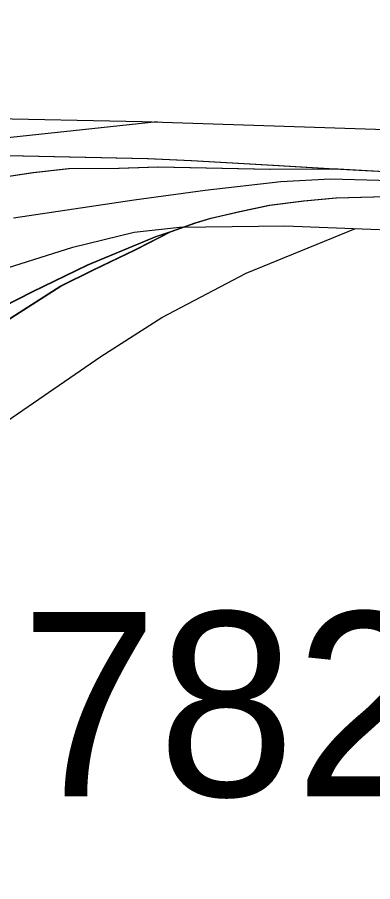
# Model space of a CAD drawing. Extents: x -132.8 to -73.3, y -60 to -26.
# Drawn here: x -107.865 to -107.653, y -33.687 to -33.171 of the extents above; entities that cross this region are included whole.
import ezdxf

# ---------------------------------------------------------------- set-up
doc = ezdxf.new("R2010")
doc.units = 0
for name, color, linetype in [('tdCoDivCarto', 7, 'Continuous'), ('tdCoInt', 7, 'Continuous'), ('tdCoIntCL', 7, 'Continuous'), ('tdCoIntRamp', 7, 'Continuous'), ('tdCoIntRte', 7, 'Continuous'), ('tdCoPrimary', 7, 'Continuous'), ('tdCoStrucPriMaintName', 7, 'Continuous')]:
    doc.layers.add(name, color=color, linetype=linetype)

msp = doc.modelspace()

# ---------------------------------------------------------------- linework, layer by layer
at = {"layer": 'tdCoDivCarto'}
for p, q in [((-107.78722, -33.25521), (-107.87077, -33.25337)), ((-107.76121, -33.25636), (-107.78722, -33.25521)), ((-107.71241, -33.25912), (-107.76121, -33.25636)), ((-107.67585, -33.26126), (-107.71241, -33.25912)), ((-107.85548, -33.26356), (-107.86876, -33.26557)), ((-107.83428, -33.26109), (-107.85548, -33.26356)), ((-107.80444, -33.26084), (-107.83428, -33.26109)), ((-107.78693, -33.26029), (-107.80444, -33.26084)), ((-107.78101, -33.2601), (-107.78693, -33.26029)), ((-107.71412, -33.26143), (-107.78101, -33.2601)), ((-107.67585, -33.26126), (-107.71412, -33.26143)), ((-107.67383, -33.26138), (-107.67585, -33.26126)), ((-107.67383, -33.26138), (-107.67585, -33.26126)), ((-107.64958, -33.2628), (-107.67383, -33.26138)), ((-107.71454, -33.28287), (-107.69407, -33.28016)), ((-107.69407, -33.28016), (-107.67483, -33.27844)), ((-107.67483, -33.27844), (-107.64499, -33.2777)), ((-107.73229, -33.28657), (-107.71454, -33.28287)), ((-107.75875, -33.29346), (-107.74949, -33.2905)), ((-107.74949, -33.2905), (-107.73229, -33.28657)), ((-107.77333, -33.2985), (-107.75875, -33.29346)), ((-107.79471, -33.30952), (-107.77334, -33.2985)), ((-107.78229, -33.3016), (-107.77334, -33.2985)), ((-107.77334, -33.2985), (-107.77333, -33.2985)), ((-107.77334, -33.2985), (-107.77333, -33.2985)), ((-107.82296, -33.31851), (-107.78229, -33.3016)), ((-107.81954, -33.3215), (-107.79471, -33.30952)), ((-107.85614, -33.33456), (-107.82296, -33.31851)), ((-107.83932, -33.33121), (-107.81954, -33.3215)), ((-107.86842, -33.34995), (-107.83932, -33.33121)), ((-107.86283, -33.33793), (-107.85614, -33.33456)), ((-107.88204, -33.34761), (-107.86283, -33.33793))]:
    msp.add_line(p, q, dxfattribs=at)
for points in [[(-107.67585, -33.26126), (-107.71241, -33.25912), (-107.76121, -33.25636), (-107.78722, -33.25521), (-107.87077, -33.25337)], [(-107.67585, -33.26126), (-107.71241, -33.25912), (-107.76121, -33.25636), (-107.78722, -33.25521), (-107.87077, -33.25337)], [(-107.67585, -33.26126), (-107.71241, -33.25912), (-107.76121, -33.25636), (-107.78722, -33.25521), (-107.87077, -33.25337)], [(-107.78693, -33.26029), (-107.80444, -33.26084), (-107.83428, -33.26109), (-107.85548, -33.26356), (-107.86876, -33.26557), (-107.88196, -33.26802), (-107.89507, -33.27091), (-107.90807, -33.27424), (-107.92096, -33.27801), (-107.93371, -33.2822), (-107.94632, -33.28682), (-107.95876, -33.29186), (-107.97103, -33.29732), (-107.98311, -33.30318), (-107.99498, -33.30944), (-108.00664, -33.3161), (-108.01807, -33.32314), (-108.02926, -33.33056), (-108.04019, -33.33835), (-108.05086, -33.34651), (-108.06124, -33.35502), (-108.07134, -33.36387), (-108.08113, -33.37305), (-108.08372, -33.37593)], [(-107.78693, -33.26029), (-107.80444, -33.26084), (-107.83428, -33.26109), (-107.85548, -33.26356), (-107.86876, -33.26557), (-107.88196, -33.26802), (-107.89507, -33.27091), (-107.90807, -33.27424), (-107.92096, -33.27801), (-107.93371, -33.2822), (-107.94632, -33.28682), (-107.95876, -33.29186), (-107.97103, -33.29732), (-107.98311, -33.30318), (-107.99498, -33.30944), (-108.00664, -33.3161), (-108.01807, -33.32314), (-108.02926, -33.33056), (-108.04019, -33.33835), (-108.05086, -33.34651), (-108.06124, -33.35502), (-108.07134, -33.36387), (-108.08113, -33.37305), (-108.08372, -33.37593)], [(-107.78693, -33.26029), (-107.80444, -33.26084), (-107.83428, -33.26109), (-107.85548, -33.26356), (-107.86876, -33.26557), (-107.88196, -33.26802), (-107.89507, -33.27091), (-107.90807, -33.27424), (-107.92096, -33.27801), (-107.93371, -33.2822), (-107.94632, -33.28682), (-107.95876, -33.29186), (-107.97103, -33.29732), (-107.98311, -33.30318), (-107.99498, -33.30944), (-108.00664, -33.3161), (-108.01807, -33.32314), (-108.02926, -33.33056), (-108.04019, -33.33835), (-108.05086, -33.34651), (-108.06124, -33.35502), (-108.06261, -33.35622)], [(-107.67586, -33.26126), (-107.71412, -33.26143), (-107.78101, -33.2601), (-107.78693, -33.26029)], [(-107.67586, -33.26126), (-107.71412, -33.26143), (-107.78101, -33.2601), (-107.78693, -33.26029)], [(-107.67585, -33.26126), (-107.71412, -33.26143), (-107.78101, -33.2601), (-107.78693, -33.26029)], [(-107.67585, -33.26126), (-107.67586, -33.26126)], [(-107.67585, -33.26126), (-107.67586, -33.26126)], [(-107.67383, -33.26138), (-107.67585, -33.26126)], [(-107.67383, -33.26138), (-107.67585, -33.26126)], [(-107.61466, -33.26359), (-107.64958, -33.2628), (-107.67383, -33.26138)], [(-107.61466, -33.26359), (-107.64958, -33.2628), (-107.67383, -33.26138)], [(-107.40068, -33.27412), (-107.40905, -33.27339), (-107.45923, -33.26971), (-107.49237, -33.26695), (-107.52437, -33.26556), (-107.55475, -33.26441), (-107.59848, -33.26395), (-107.64958, -33.2628), (-107.67383, -33.26138)], [(-107.77333, -33.2985), (-107.75875, -33.29346), (-107.74949, -33.2905), (-107.73229, -33.28657), (-107.71454, -33.28287), (-107.69407, -33.28016), (-107.67483, -33.27844)], [(-107.77333, -33.2985), (-107.75875, -33.29346), (-107.74949, -33.2905), (-107.73229, -33.28657), (-107.71454, -33.28287), (-107.69407, -33.28016), (-107.67483, -33.27844)], [(-107.77333, -33.2985), (-107.75875, -33.29346), (-107.74949, -33.2905), (-107.73229, -33.28657), (-107.71454, -33.28287), (-107.69407, -33.28016), (-107.67483, -33.27844)], [(-107.67483, -33.27844), (-107.64499, -33.2777), (-107.59099, -33.27918), (-107.57395, -33.27958)], [(-107.67483, -33.27844), (-107.64499, -33.2777), (-107.59099, -33.27918), (-107.57395, -33.27958)], [(-107.67483, -33.27844), (-107.64499, -33.2777), (-107.59099, -33.27918), (-107.57394, -33.27958)], [(-108.19945, -33.36217), (-108.15707, -33.37844), (-108.1331, -33.38764), (-108.11084, -33.39406), (-108.10146, -33.39564), (-108.09891, -33.39607), (-108.09179, -33.39727), (-108.06568, -33.40005), (-108.04834, -33.39984), (-108.03657, -33.39898), (-108.02651, -33.39791), (-108.01752, -33.39663), (-108.00746, -33.39427), (-108.0004, -33.39278), (-107.98477, -33.38871), (-107.97407, -33.38593), (-107.95288, -33.37886), (-107.92998, -33.37009), (-107.90579, -33.35939), (-107.88204, -33.34761), (-107.85614, -33.33456), (-107.82296, -33.31851), (-107.78229, -33.3016), (-107.77334, -33.2985)], [(-107.90249, -33.37304), (-107.86842, -33.34995), (-107.83932, -33.33121), (-107.81954, -33.3215), (-107.79471, -33.30952), (-107.77334, -33.2985)], [(-107.90205, -33.37275), (-107.86842, -33.34995), (-107.83932, -33.33121), (-107.81954, -33.3215), (-107.79471, -33.30952), (-107.77334, -33.2985)], [(-107.90205, -33.37275), (-107.86842, -33.34995), (-107.83932, -33.33121), (-107.81954, -33.3215), (-107.79471, -33.30952), (-107.77334, -33.2985)], [(-107.86283, -33.33793), (-107.85614, -33.33456), (-107.82296, -33.31851), (-107.78229, -33.3016), (-107.77334, -33.2985)], [(-107.86283, -33.33793), (-107.85614, -33.33456), (-107.82296, -33.31851), (-107.78229, -33.3016), (-107.77334, -33.2985)], [(-107.77334, -33.2985), (-107.77333, -33.2985)], [(-107.77334, -33.2985), (-107.77333, -33.2985)], [(-108.19945, -33.36217), (-108.15707, -33.37844), (-108.1331, -33.38764), (-108.11084, -33.39406), (-108.10146, -33.39564), (-108.09891, -33.39607), (-108.09179, -33.39727), (-108.06568, -33.40005), (-108.04834, -33.39984), (-108.03657, -33.39898), (-108.02651, -33.39791), (-108.01752, -33.39663), (-108.00746, -33.39427), (-108.0004, -33.39278), (-107.98477, -33.38871), (-107.97407, -33.38593), (-107.95288, -33.37886), (-107.92998, -33.37009), (-107.90579, -33.35939), (-107.88204, -33.34761), (-107.86283, -33.33793)], [(-108.19945, -33.36217), (-108.15707, -33.37844), (-108.1331, -33.38764), (-108.11084, -33.39406), (-108.10146, -33.39564), (-108.09891, -33.39607), (-108.09179, -33.39727), (-108.06568, -33.40005), (-108.04834, -33.39984), (-108.03657, -33.39898), (-108.02651, -33.39791), (-108.01752, -33.39663), (-108.00746, -33.39427), (-108.0004, -33.39278), (-107.98477, -33.38871), (-107.97407, -33.38593), (-107.95288, -33.37886), (-107.92998, -33.37009), (-107.90579, -33.35939), (-107.88204, -33.34761), (-107.86283, -33.33793)]]:
    msp.add_lwpolyline(points, dxfattribs=at)
at = {"layer": 'tdCoInt'}
for points in [[(-110.11164, -33.17065), (-109.95279, -33.17688), (-109.83296, -33.18274), (-109.73953, -33.18338), (-109.68375, -33.18239), (-109.64267, -33.18469), (-109.5484, -33.18502), (-109.45649, -33.19058), (-109.25699, -33.19733), (-109.12234, -33.1997), (-108.89781, -33.20266), (-108.68344, -33.20914), (-108.52283, -33.21309), (-108.41185, -33.217), (-108.26955, -33.22306), (-108.08137, -33.22689), (-107.79074, -33.23296), (-107.5912, -33.2395)], [(-108.68494, -33.26912), (-108.52515, -33.27305), (-108.41432, -33.27696), (-108.40463, -33.2785), (-108.39373, -33.28099), (-108.38291, -33.28352), (-108.37154, -33.28699), (-108.35173, -33.29412), (-108.32789, -33.30466), (-108.25493, -33.34197), (-108.21756, -33.35657), (-108.17865, -33.36933), (-108.14905, -33.3748), (-108.13527, -33.37619), (-108.12061, -33.37679), (-108.09426, -33.37405), (-108.06257, -33.36933), (-107.88264, -33.32373), (-107.83206, -33.30797), (-107.79558, -33.29885), (-107.76837, -33.296), (-107.7056, -33.29523), (-107.59287, -33.29948)]]:
    msp.add_lwpolyline(points, dxfattribs=at)
at = {"layer": 'tdCoIntCL'}
msp.add_lwpolyline([(-107.86753, -33.29046), (-107.7955, -33.2796), (-107.75312, -33.27377), (-107.7081, -33.26874), (-107.67844, -33.26715), (-107.59204, -33.26949)], dxfattribs=at)
at = {"layer": 'tdCoIntRamp'}
for points in [[(-108.24741, -33.84928), (-108.21596, -33.6189), (-108.19938, -33.51526), (-108.17616, -33.43566), (-108.15875, -33.39503), (-108.12123, -33.33223), (-108.10465, -33.31067), (-108.08019, -33.29118), (-108.05311, -33.27506), (-108.02836, -33.26382), (-107.99541, -33.25574), (-107.78177, -33.23296)], [(-108.13362, -33.64515), (-108.12012, -33.62744), (-108.10541, -33.60598), (-108.07985, -33.57605), (-108.05458, -33.54776), (-108.01331, -33.5107), (-107.97049, -33.47988), (-107.81543, -33.37322), (-107.77906, -33.34979), (-107.72866, -33.3234), (-107.66345, -33.29682)]]:
    msp.add_lwpolyline(points, dxfattribs=at)
at = {"layer": 'tdCoIntRte'}
for points in [[(-107.67623, -33.26126), (-107.71279, -33.25912), (-107.76159, -33.25636), (-107.7876, -33.25521), (-107.87115, -33.25337), (-107.92385, -33.25291), (-107.97656, -33.25175), (-108.02029, -33.24991), (-108.07277, -33.24876), (-108.09041, -33.24826), (-108.16139, -33.24623), (-108.2187, -33.24531), (-108.29603, -33.2437), (-108.36125, -33.24126), (-108.3915, -33.23939), (-108.40375, -33.23864), (-108.41457, -33.23882), (-108.43068, -33.2391), (-108.4457, -33.23853), (-108.46728, -33.23771), (-108.514, -33.23656), (-108.52362, -33.23606), (-108.55552, -33.23438)], [(-107.67623, -33.26126), (-107.71279, -33.25912), (-107.76159, -33.25636), (-107.7876, -33.25521), (-107.87115, -33.25337), (-107.92385, -33.25291), (-107.97656, -33.25175), (-108.02029, -33.24991), (-108.07277, -33.24876), (-108.09041, -33.24826), (-108.16139, -33.24623), (-108.2187, -33.24531), (-108.29603, -33.2437), (-108.36125, -33.24126), (-108.3915, -33.23939), (-108.40375, -33.23864), (-108.41457, -33.23882), (-108.43068, -33.2391), (-108.4457, -33.23853), (-108.46728, -33.23771), (-108.514, -33.23656), (-108.52362, -33.23606), (-108.55552, -33.23438)], [(-107.67623, -33.26126), (-107.67623, -33.26126), (-107.7145, -33.26143), (-107.78139, -33.2601), (-107.80482, -33.26084), (-107.83466, -33.26109), (-107.85586, -33.26356), (-107.86914, -33.26557)], [(-107.67623, -33.26126), (-107.67623, -33.26126), (-107.7145, -33.26143), (-107.78139, -33.2601), (-107.78731, -33.26029), (-107.80482, -33.26084), (-107.83466, -33.26109), (-107.85586, -33.26356), (-107.86914, -33.26557)], [(-107.64996, -33.2628), (-107.67623, -33.26126)], [(-107.64996, -33.2628), (-107.67421, -33.26138), (-107.67623, -33.26126)], [(-107.77372, -33.2985), (-107.77371, -33.2985), (-107.75913, -33.29346), (-107.74987, -33.2905), (-107.73267, -33.28657), (-107.71491, -33.28287), (-107.69445, -33.28016), (-107.67521, -33.27844), (-107.6752, -33.27844), (-107.64537, -33.2777)], [(-107.77372, -33.2985), (-107.77371, -33.2985), (-107.75913, -33.29346), (-107.74987, -33.2905), (-107.73267, -33.28657), (-107.71491, -33.28287), (-107.69445, -33.28016), (-107.67521, -33.27844), (-107.6752, -33.27844), (-107.64537, -33.2777)], [(-108.1615, -33.69255), (-108.13563, -33.62936), (-108.11886, -33.583), (-108.11537, -33.57349), (-108.11149, -33.56415), (-108.10722, -33.55497), (-108.10257, -33.54599), (-108.09754, -33.5372), (-108.09216, -33.52863), (-108.08641, -33.5203), (-108.08033, -33.51221), (-108.07391, -33.50439), (-108.06717, -33.49684), (-108.06012, -33.48958), (-108.05277, -33.48263), (-108.03452, -33.46857), (-107.99284, -33.43528), (-107.93612, -33.39557), (-107.90243, -33.37275), (-107.8688, -33.34995), (-107.8397, -33.33121), (-107.81992, -33.3215), (-107.79509, -33.30952), (-107.77372, -33.2985)], [(-108.1615, -33.69255), (-108.13563, -33.62936), (-108.11886, -33.583), (-108.11537, -33.57349), (-108.11149, -33.56415), (-108.10722, -33.55497), (-108.10257, -33.54599), (-108.09754, -33.5372), (-108.09216, -33.52863), (-108.08641, -33.5203), (-108.08033, -33.51221), (-108.07391, -33.50439), (-108.06717, -33.49684), (-108.06012, -33.48958), (-108.05277, -33.48263), (-108.03452, -33.46857), (-107.99284, -33.43528), (-107.93612, -33.39557), (-107.90243, -33.37275), (-107.8688, -33.34995), (-107.8397, -33.33121), (-107.81992, -33.3215), (-107.79509, -33.30952), (-107.77372, -33.2985)], [(-108.10184, -33.39564), (-108.09929, -33.39607), (-108.09217, -33.39727), (-108.06606, -33.40005), (-108.04872, -33.39984), (-108.03695, -33.39898), (-108.02689, -33.39791), (-108.0179, -33.39663), (-108.00784, -33.39427), (-108.00078, -33.39278), (-107.98515, -33.38871), (-107.97445, -33.38593), (-107.95326, -33.37886), (-107.93036, -33.37009), (-107.90617, -33.35939), (-107.88241, -33.34761), (-107.85652, -33.33456), (-107.82334, -33.31851), (-107.78267, -33.3016), (-107.77372, -33.2985)], [(-108.10184, -33.39564), (-108.09929, -33.39607), (-108.09217, -33.39727), (-108.06606, -33.40005), (-108.04872, -33.39984), (-108.03695, -33.39898), (-108.02689, -33.39791), (-108.0179, -33.39663), (-108.00784, -33.39427), (-108.00078, -33.39278), (-107.98515, -33.38871), (-107.97445, -33.38593), (-107.95326, -33.37886), (-107.93036, -33.37009), (-107.90617, -33.35939), (-107.88241, -33.34761), (-107.85652, -33.33456), (-107.82334, -33.31851), (-107.78267, -33.3016), (-107.77372, -33.2985)]]:
    msp.add_lwpolyline(points, dxfattribs=at)
at = {"layer": 'tdCoPrimary'}
for p, q in [((-107.67383, -33.26138), (-107.67585, -33.26126)), ((-107.67383, -33.26138), (-107.67585, -33.26126)), ((-107.77334, -33.2985), (-107.77333, -33.2985)), ((-107.77334, -33.2985), (-107.77333, -33.2985))]:
    msp.add_line(p, q, dxfattribs=at)
for points in [[(-107.67585, -33.26126), (-107.71241, -33.25912), (-107.76121, -33.25636), (-107.78722, -33.25521), (-107.87077, -33.25337), (-107.92348, -33.25291), (-107.97618, -33.25175), (-108.01992, -33.24991), (-108.07239, -33.24876), (-108.09003, -33.24826), (-108.16101, -33.24623), (-108.21832, -33.24531), (-108.29565, -33.2437), (-108.36087, -33.24126), (-108.39112, -33.23939), (-108.40337, -33.23864), (-108.41419, -33.23882), (-108.4303, -33.2391), (-108.44532, -33.23853), (-108.4669, -33.23771), (-108.51362, -33.23656), (-108.52324, -33.23606), (-108.55514, -33.23438)], [(-107.67585, -33.26126), (-107.71241, -33.25912), (-107.76121, -33.25636), (-107.78722, -33.25521), (-107.87077, -33.25337)], [(-107.67585, -33.26126), (-107.71241, -33.25912), (-107.76121, -33.25636), (-107.78722, -33.25521), (-107.87077, -33.25337)], [(-107.78693, -33.26029), (-107.80444, -33.26084), (-107.83428, -33.26109), (-107.85548, -33.26356), (-107.86876, -33.26557), (-107.88196, -33.26802), (-107.89507, -33.27091), (-107.90807, -33.27424), (-107.92096, -33.27801), (-107.93371, -33.2822), (-107.94632, -33.28682), (-107.95876, -33.29186), (-107.97103, -33.29732), (-107.98311, -33.30318), (-107.99498, -33.30944), (-108.00664, -33.3161), (-108.01807, -33.32314), (-108.02926, -33.33056), (-108.04019, -33.33835), (-108.05086, -33.34651), (-108.06124, -33.35502), (-108.06261, -33.35622)], [(-107.78693, -33.26029), (-107.80444, -33.26084), (-107.83428, -33.26109), (-107.85548, -33.26356), (-107.86876, -33.26557), (-107.88196, -33.26802), (-107.89507, -33.27091), (-107.90807, -33.27424), (-107.92096, -33.27801), (-107.93371, -33.2822), (-107.94632, -33.28682), (-107.95876, -33.29186), (-107.97103, -33.29732), (-107.98311, -33.30318), (-107.99498, -33.30944), (-108.00664, -33.3161), (-108.01807, -33.32314), (-108.02926, -33.33056), (-108.04019, -33.33835), (-108.05086, -33.34651), (-108.06124, -33.35502), (-108.06261, -33.35622)], [(-107.67585, -33.26126), (-107.71412, -33.26143), (-107.78101, -33.2601), (-107.78693, -33.26029), (-107.80444, -33.26084), (-107.83428, -33.26109), (-107.85548, -33.26356), (-107.86876, -33.26557)], [(-107.67585, -33.26126), (-107.71412, -33.26143), (-107.78101, -33.2601), (-107.78693, -33.26029)], [(-107.67585, -33.26126), (-107.71412, -33.26143), (-107.78101, -33.2601), (-107.78693, -33.26029)], [(-107.64958, -33.2628), (-107.67383, -33.26138), (-107.67585, -33.26126)], [(-107.40068, -33.27412), (-107.40905, -33.27339), (-107.45923, -33.26971), (-107.49237, -33.26695), (-107.52437, -33.26556), (-107.55475, -33.26441), (-107.59848, -33.26395), (-107.64958, -33.2628), (-107.67383, -33.26138)], [(-107.40068, -33.27412), (-107.40905, -33.27339), (-107.45923, -33.26971), (-107.49237, -33.26695), (-107.52437, -33.26556), (-107.55475, -33.26441), (-107.59848, -33.26395), (-107.64958, -33.2628), (-107.67383, -33.26138)], [(-107.77334, -33.2985), (-107.77333, -33.2985), (-107.75875, -33.29346), (-107.74949, -33.2905), (-107.73229, -33.28657), (-107.71454, -33.28287), (-107.69407, -33.28016), (-107.67483, -33.27844), (-107.64499, -33.2777)], [(-107.77333, -33.2985), (-107.75875, -33.29346), (-107.74949, -33.2905), (-107.73229, -33.28657), (-107.71454, -33.28287), (-107.69407, -33.28016), (-107.67483, -33.27844)], [(-107.77333, -33.2985), (-107.75875, -33.29346), (-107.74949, -33.2905), (-107.73229, -33.28657), (-107.71454, -33.28287), (-107.69407, -33.28016), (-107.67483, -33.27844)], [(-107.67483, -33.27844), (-107.64499, -33.2777), (-107.59099, -33.27918), (-107.57394, -33.27958)], [(-107.67483, -33.27844), (-107.64499, -33.2777), (-107.59099, -33.27918), (-107.57394, -33.27958)], [(-108.16112, -33.69255), (-108.13525, -33.62936), (-108.11848, -33.583), (-108.11499, -33.57349), (-108.11111, -33.56415), (-108.10684, -33.55497), (-108.10219, -33.54599), (-108.09716, -33.5372), (-108.09178, -33.52863), (-108.08604, -33.5203), (-108.07995, -33.51221), (-108.07353, -33.50439), (-108.06679, -33.49684), (-108.05974, -33.48958), (-108.05239, -33.48263), (-108.03414, -33.46857), (-107.99246, -33.43528), (-107.93574, -33.39557), (-107.90249, -33.37304), (-107.86842, -33.34995), (-107.83932, -33.33121), (-107.81954, -33.3215), (-107.79471, -33.30952), (-107.77334, -33.2985)], [(-108.10146, -33.39564), (-108.09891, -33.39607), (-108.09179, -33.39727), (-108.06568, -33.40005), (-108.04834, -33.39984), (-108.03657, -33.39898), (-108.02651, -33.39791), (-108.01752, -33.39663), (-108.00746, -33.39427), (-108.0004, -33.39278), (-107.98477, -33.38871), (-107.97407, -33.38593), (-107.95288, -33.37886), (-107.92998, -33.37009), (-107.90579, -33.35939), (-107.88204, -33.34761), (-107.86283, -33.33793), (-107.85614, -33.33456), (-107.82296, -33.31851), (-107.78229, -33.3016), (-107.77334, -33.2985)], [(-107.90249, -33.37304), (-107.86842, -33.34995), (-107.83932, -33.33121), (-107.81954, -33.3215), (-107.79471, -33.30952), (-107.77334, -33.2985)], [(-107.90249, -33.37304), (-107.86842, -33.34995), (-107.83932, -33.33121), (-107.81954, -33.3215), (-107.79471, -33.30952), (-107.77334, -33.2985)], [(-107.86283, -33.33793), (-107.85614, -33.33456), (-107.82296, -33.31851), (-107.78229, -33.3016), (-107.77334, -33.2985)], [(-107.86283, -33.33793), (-107.85614, -33.33456), (-107.82296, -33.31851), (-107.78229, -33.3016), (-107.77334, -33.2985)], [(-108.19945, -33.36217), (-108.15707, -33.37844), (-108.1331, -33.38764), (-108.11084, -33.39406), (-108.10146, -33.39564), (-108.09891, -33.39607), (-108.09179, -33.39727), (-108.06568, -33.40005), (-108.04834, -33.39984), (-108.03657, -33.39898), (-108.02651, -33.39791), (-108.01752, -33.39663), (-108.00746, -33.39427), (-108.0004, -33.39278), (-107.98477, -33.38871), (-107.97407, -33.38593), (-107.95288, -33.37886), (-107.92998, -33.37009), (-107.90579, -33.35939), (-107.88204, -33.34761), (-107.86283, -33.33793)], [(-108.19945, -33.36217), (-108.15707, -33.37844), (-108.1331, -33.38764), (-108.11084, -33.39406), (-108.10146, -33.39564), (-108.09891, -33.39607), (-108.09179, -33.39727), (-108.06568, -33.40005), (-108.04834, -33.39984), (-108.03657, -33.39898), (-108.02651, -33.39791), (-108.01752, -33.39663), (-108.00746, -33.39427), (-108.0004, -33.39278), (-107.98477, -33.38871), (-107.97407, -33.38593), (-107.95288, -33.37886), (-107.92998, -33.37009), (-107.90579, -33.35939), (-107.88204, -33.34761), (-107.86283, -33.33793)]]:
    msp.add_lwpolyline(points, dxfattribs=at)

# ---------------------------------------------------------------- texts
at = {"layer": 'tdCoStrucPriMaintName'}
msp.add_text('78273A080', height=0.11, dxfattribs=at).set_placement((-107.86323, -33.6357))
msp.add_text('78273A080', height=0.11, dxfattribs=at).set_placement((-107.86323, -33.6357))
msp.add_text('78273A080', height=0.11, dxfattribs=at).set_placement((-107.86323, -33.6357))

doc.saveas('drawing.dxf')
